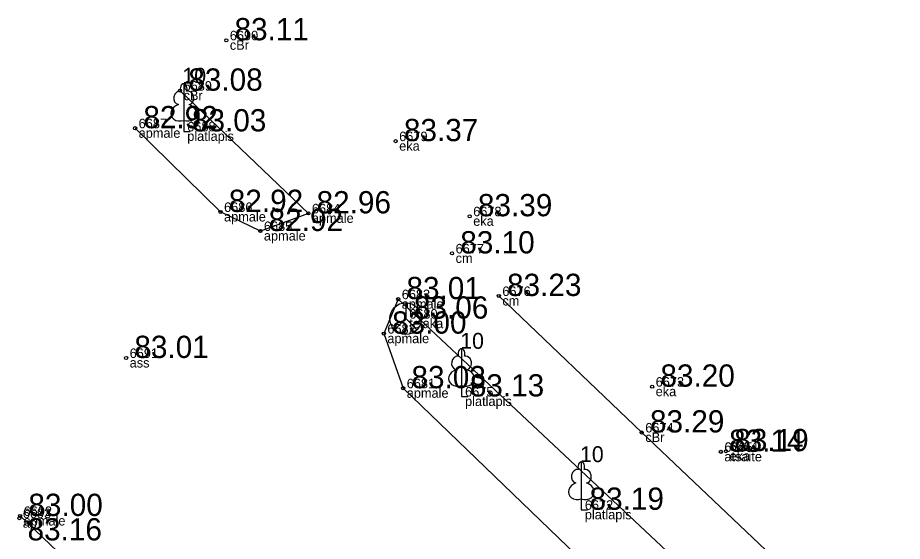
# Model space of a CAD drawing. Extents: x 614911 to 615803, y 262110 to 264311.
# Drawn here: x 615217.05 to 615244.91, y 262599.99 to 262616.47 of the extents above; entities that cross this region are included whole.
import ezdxf

# ---------------------------------------------------------------- set-up
doc = ezdxf.new("R2010")
doc.units = 0
for name, color, linetype in [('Level 1', 7, 'Continuous'), ('Level 37', 7, 'Continuous'), ('Level 49', 7, 'Continuous'), ('Level 53', 7, 'Continuous'), ('Level 54', 7, 'Continuous'), ('Level 57', 7, 'Continuous'), ('Level 58', 7, 'Continuous')]:
    doc.layers.add(name, color=color, linetype=linetype)

msp = doc.modelspace()

# ---------------------------------------------------------------- linework, layer by layer
at = {"layer": 'Level 1'}
for p, q in [((615222.28, 262613.237), (615222.28, 262612.89)), ((615222.28, 262612.89), (615222.48, 262612.89)), ((615231.029, 262604.895), (615231.029, 262604.548)), ((615231.029, 262604.548), (615231.229, 262604.548)), ((615234.8, 262601.329), (615234.8, 262600.982)), ((615234.8, 262600.982), (615235, 262600.982))]:
    msp.add_line(p, q, dxfattribs=at)
for points in [[(615222.28, 262614.39), (615222.28, 262613.237)], [(615222.37, 262614.158), (615222.369, 262614.159)], [(615231.029, 262606.048), (615231.029, 262604.895)], [(615231.119, 262605.816), (615231.118, 262605.817)], [(615234.8, 262602.482), (615234.8, 262601.329)], [(615234.89, 262602.25), (615234.889, 262602.251)]]:
    msp.add_lwpolyline(points, dxfattribs=at)
for centre, major_axis, ratio, start_param, end_param in [((615222.152, 262613.945), (-0.039, -0.212), 0.861323, 3.141593, 6.283185), ((615222.28, 262614.24), (0, -0.15), 0.707107, 3.14537, 5.287485), ((615222.28, 262614.24), (0, -0.15), 0.707107, 0.995701, 3.137816), ((615222.408, 262613.945), (0.039, -0.212), 0.861323, 0, 3.141593), ((615222.19, 262613.483), (0.307, 0.095), 0.814445, 1.570796, 4.752015), ((615222.37, 262613.483), (-0.307, 0.095), 0.814445, 1.531171, 4.712389), ((615230.901, 262605.603), (-0.039, -0.212), 0.861323, 3.141593, 6.283185), ((615231.029, 262605.898), (0, -0.15), 0.707107, 3.14537, 5.287485), ((615231.029, 262605.898), (0, -0.15), 0.707107, 0.995701, 3.137816), ((615231.157, 262605.603), (0.039, -0.212), 0.861323, 0, 3.141593), ((615230.939, 262605.141), (0.307, 0.095), 0.814445, 1.570796, 4.752015), ((615231.119, 262605.141), (-0.307, 0.095), 0.814445, 1.531171, 4.712389), ((615234.8, 262602.332), (0, -0.15), 0.707107, 3.14537, 5.287485), ((615234.8, 262602.332), (0, -0.15), 0.707107, 0.995701, 3.137816), ((615234.672, 262602.037), (-0.039, -0.212), 0.861323, 3.141593, 6.283185), ((615234.928, 262602.037), (0.039, -0.212), 0.861323, 0, 3.141593), ((615234.71, 262601.575), (0.307, 0.095), 0.814445, 1.570796, 4.752015), ((615234.89, 262601.575), (-0.307, 0.095), 0.814445, 1.531171, 4.712389)]:
    msp.add_ellipse(centre, major_axis=major_axis, ratio=ratio, start_param=start_param, end_param=end_param, dxfattribs=at)
at = {"layer": 'Level 37'}
for points in [[(615222.165, 262614.171), (615226.205, 262610.31), (615224.694, 262609.755), (615223.44, 262610.355), (615220.75, 262612.989)], [(615281.103, 262578.829), (615274.198, 262576.959), (615266.8, 262577.244), (615261.124, 262580.267), (615236.703, 262603.415), (615232.202, 262607.71)], [(615229.462, 262561.056), (615236.907, 262564.656), (615239.467, 262566.806), (615242.011, 262571.983), (615241.612, 262575.718), (615239.254, 262579.62), (615226.313, 262592.017), (615217.13, 262600.787)]]:
    msp.add_lwpolyline(points, dxfattribs=at)
msp.add_lwpolyline([(615229.035, 262607.61), (615228.582, 262606.525), (615229.192, 262604.807), (615247.893, 262586.794), (615249.003, 262588.575), (615248.819, 262589.059)], close=True, dxfattribs=at)
at = {"layer": 'Level 49'}
msp.add_line((615229.27, 262606.998), (615229.624, 262606.644), dxfattribs=at)
msp.add_lwpolyline([(615229.27, 262607.498), (615229.27, 262606.998), (615228.916, 262606.644)], dxfattribs=at)
msp.add_circle((615229.27, 262606.998), 0.5, dxfattribs=at)
at = {"layer": 'Level 57'}
for centre in [(615223.621, 262615.757), (615222.165, 262614.171), (615220.75, 262612.989), (615228.954, 262612.583), (615223.44, 262610.355), (615226.205, 262610.31), (615231.285, 262610.219), (615224.694, 262609.755), (615230.73, 262609.05), (615232.202, 262607.71), (615229.035, 262607.61), (615228.582, 262606.525), (615220.467, 262605.759), (615229.192, 262604.807), (615237.031, 262604.856), (615236.703, 262603.415), (615239.194, 262602.806), (615239.357, 262602.828), (615217.13, 262600.787), (615217.103, 262600.718)]:
    msp.add_circle(centre, 0.05, dxfattribs=at)
at = {"layer": 'Level 58'}
for centre in [(615223.621, 262615.757), (615222.165, 262614.171), (615220.75, 262612.989), (615228.954, 262612.583), (615223.44, 262610.355), (615226.205, 262610.31), (615231.285, 262610.219), (615224.694, 262609.755), (615230.73, 262609.05), (615232.202, 262607.71), (615229.035, 262607.61), (615228.582, 262606.525), (615220.467, 262605.759), (615229.192, 262604.807), (615237.031, 262604.856), (615236.703, 262603.415), (615239.194, 262602.806), (615239.357, 262602.828), (615217.13, 262600.787), (615217.103, 262600.718)]:
    msp.add_circle(centre, 0.05, dxfattribs=at)

# ---------------------------------------------------------------- texts
at = {"layer": 'Level 1'}
for p in [(615222.055, 262614.39), (615230.804, 262606.048), (615234.575, 262602.482)]:
    msp.add_text(' 10', height=0.5, dxfattribs=at).set_placement(p)
at = {"layer": 'Level 49'}
msp.add_text(' 83.06', height=0.7, dxfattribs=at).set_placement((615229.27, 262606.998))
at = {"layer": 'Level 53'}
for s, p in [(' cBr', (615223.621, 262615.457)), (' cBr', (615222.165, 262613.871)), (' apmale', (615220.75, 262612.689)), (' platlapis', (615222.28, 262612.59)), (' eka', (615228.954, 262612.283)), (' apmale', (615223.44, 262610.055)), (' apmale', (615226.205, 262610.01)), (' eka', (615231.285, 262609.919)), (' apmale', (615224.694, 262609.455)), (' cm', (615230.73, 262608.75)), (' apmale', (615229.035, 262607.31)), (' cm', (615232.202, 262607.41)), (' telaka', (615229.27, 262606.698)), (' apmale', (615228.582, 262606.225)), (' ass', (615220.467, 262605.459)), (' apmale', (615229.192, 262604.507)), (' eka', (615237.031, 262604.556)), (' platlapis', (615231.029, 262604.248)), (' cBr', (615236.703, 262603.115)), (' atsaite', (615239.194, 262602.506)), (' eka', (615239.357, 262602.528)), (' apmale', (615217.13, 262600.487)), (' platlapis', (615234.8, 262600.682)), (' ap', (615217.103, 262600.418))]:
    msp.add_text(s, height=0.3, dxfattribs=at).set_placement(p)
at = {"layer": 'Level 54'}
for s, p in [(' 6690', (615223.621, 262615.757)), (' 6689', (615222.165, 262614.171)), (' 6687', (615220.75, 262612.989)), (' 6688', (615222.28, 262612.89)), (' 6679', (615228.954, 262612.583)), (' 6686', (615223.44, 262610.355)), (' 6684', (615226.205, 262610.31)), (' 6678', (615231.285, 262610.219)), (' 6685', (615224.694, 262609.755)), (' 6677', (615230.73, 262609.05)), (' 6676', (615232.202, 262607.71)), (' 6683', (615229.035, 262607.61)), (' 6680', (615229.27, 262606.998)), (' 6682', (615228.582, 262606.525)), (' 6691', (615220.467, 262605.759)), (' 6681', (615229.192, 262604.807)), (' 6673', (615237.031, 262604.856)), (' 6675', (615231.029, 262604.548)), (' 6674', (615236.703, 262603.415)), (' 6665', (615239.194, 262602.806)), (' 6664', (615239.357, 262602.828)), (' 6692', (615217.13, 262600.787)), (' 6672', (615234.8, 262600.982)), (' 6693', (615217.103, 262600.718))]:
    msp.add_text(s, height=0.3, dxfattribs=at).set_placement(p)
at = {"layer": 'Level 58'}
for s, p in [(' 83.11', (615223.621, 262615.757)), (' 83.08', (615222.165, 262614.171)), (' 82.92', (615220.75, 262612.989)), (' 83.03', (615222.28, 262612.89)), (' 83.37', (615228.954, 262612.583)), (' 82.92', (615223.44, 262610.355)), (' 82.96', (615226.205, 262610.31)), (' 83.39', (615231.285, 262610.219)), (' 82.92', (615224.694, 262609.755)), (' 83.10', (615230.73, 262609.05)), (' 83.01', (615229.035, 262607.61)), (' 83.23', (615232.202, 262607.71)), (' 83.00', (615228.582, 262606.525)), (' 83.01', (615220.467, 262605.759)), (' 83.03', (615229.192, 262604.807)), (' 83.20', (615237.031, 262604.856)), (' 83.13', (615231.029, 262604.548)), (' 83.29', (615236.703, 262603.415)), (' 83.14', (615239.194, 262602.806)), (' 83.19', (615239.357, 262602.828)), (' 83.19', (615234.8, 262600.982)), (' 83.00', (615217.13, 262600.787)), (' 83.16', (615217.103, 262600.018))]:
    msp.add_text(s, height=0.7, dxfattribs=at).set_placement(p)

doc.saveas('drawing.dxf')
